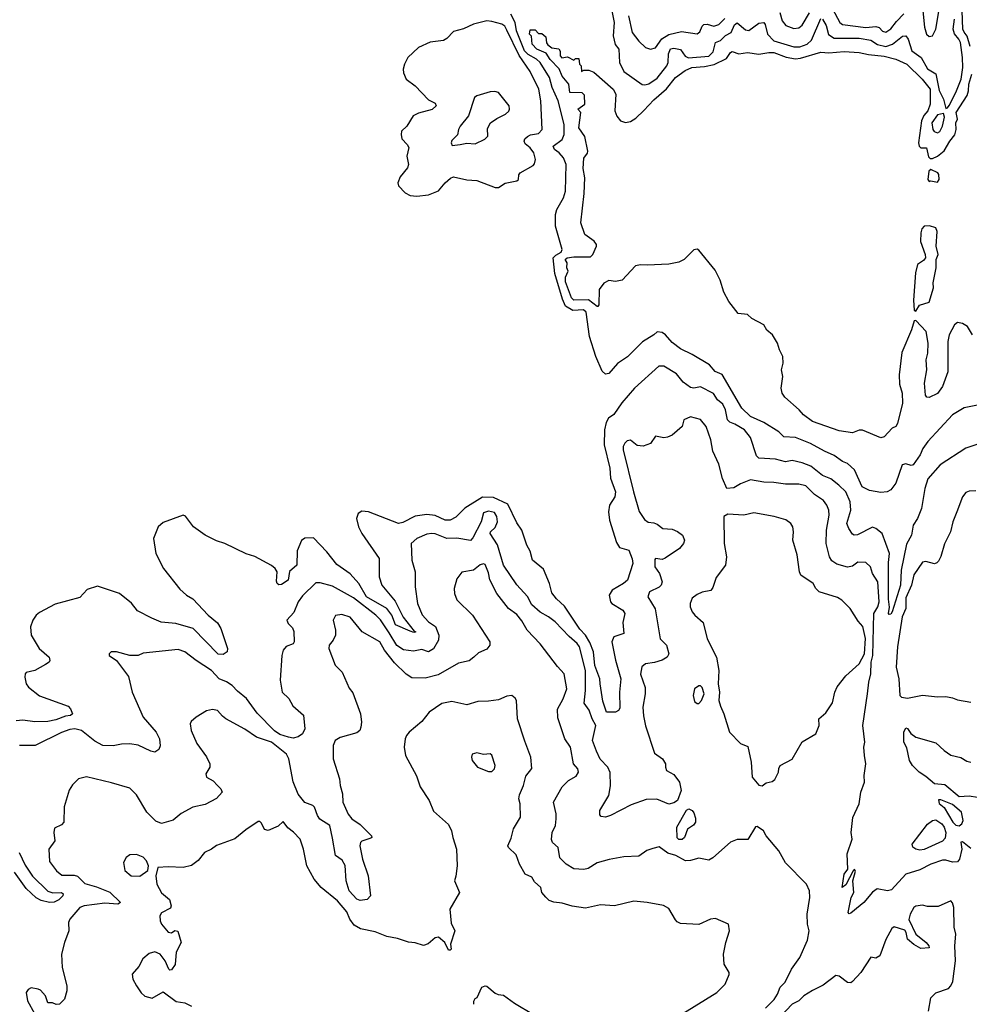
# Model space of a CAD drawing. Extents: x 1690054 to 1842981, y 782881 to 914114.
# Tile 620 of 656: x 1780595 to 1786286, y 884645 to 890542. Entities that reach past the tile are written whole.
import ezdxf

# ---------------------------------------------------------------- set-up
doc = ezdxf.new("R2010")
doc.units = 0

msp = doc.modelspace()

# ---------------------------------------------------------------- linework, layer by layer
at = {"layer": '0CON10XD'}
for points in [[(1786005.6, 890615), (1786016.3, 890496.3), (1786028.1, 890455), (1786045, 890441.1), (1786064, 890445), (1786084.6, 890485), (1786125.5, 890725)], [(1786345, 888234.4), (1786255, 888216.7), (1786185, 888174.4), (1786036.4, 888015), (1786006.4, 887973.6), (1785991.8, 887935), (1785949.1, 887875), (1785937.8, 887872.2), (1785905, 887882), (1785883.7, 887876.3), (1785845, 887765.5), (1785815, 887725.7), (1785792.5, 887715), (1785755, 887710), (1785688.3, 887721.7), (1785644.3, 887745), (1785596.8, 887845), (1785554.7, 887884.7), (1785525, 887895.3), (1785475, 887931.5), (1785416.9, 887956.9), (1785334, 888004), (1785245, 888038.8), (1785175, 888044.5), (1785145, 888072.7), (1785055, 888128.5), (1784975, 888165.6), (1784922.1, 888215), (1784805, 888416.5), (1784762.2, 888435), (1784729.1, 888475), (1784625, 888536.7), (1784555, 888569.7), (1784505, 888607.8), (1784465, 888655.4), (1784445, 888669.1), (1784415, 888673.3), (1784395.2, 888654.8), (1784328.2, 888611.8), (1784237.4, 888522.6), (1784176.6, 888483.4), (1784125, 888422.3), (1784105, 888419.3), (1784085, 888436.4), (1784047.8, 888525), (1784009.8, 888645), (1783989.3, 888789.3), (1783973.3, 888803.3), (1783910.8, 888800.8), (1783866, 888826), (1783848.2, 888868.2), (1783802.7, 889022.7), (1783792.1, 889115), (1783807.5, 889132.5), (1783840.1, 889149.9), (1783845.5, 889164.5), (1783805.7, 889305), (1783805.4, 889374.6), (1783814.5, 889405.5), (1783854.5, 889475), (1783866.4, 889515), (1783870.4, 889675), (1783854.5, 889715), (1783828.2, 889745), (1783800.4, 889765), (1783791.1, 889785), (1783846, 889825), (1783857.6, 889855), (1783857.8, 889915), (1783821.7, 890055), (1783785.1, 890135.1), (1783770.3, 890195), (1783714.5, 890285), (1783692.1, 890305), (1783642.5, 890332.5), (1783620.8, 890355), (1783572.9, 890475), (1783564.5, 890525), (1783537.4, 890575)], [(1784139.6, 890615), (1784156.7, 890525), (1784152, 890445), (1784163.5, 890393.5), (1784184.6, 890365), (1784188.7, 890285), (1784215, 890230.5), (1784324.5, 890154.5), (1784340.6, 890150.6), (1784365, 890157.3), (1784415, 890191.2), (1784473.1, 890265), (1784480.2, 890285), (1784482.4, 890337.6), (1784495, 890367.1), (1784515, 890370.9), (1784555, 890364.1), (1784583.2, 890323.2), (1784602.5, 890312.5), (1784725, 890324.1), (1784749.8, 890350.2), (1784764.4, 890405.6), (1784795, 890416.1), (1784825, 890446.4), (1784858.4, 890465), (1784879.5, 890510.5), (1784895, 890523.1), (1784945, 890480), (1784965, 890476.1), (1785025, 890520.2), (1785054.2, 890524.2), (1785062.3, 890512.3), (1785076, 890456), (1785113.9, 890415), (1785235, 890379.6), (1785271, 890379), (1785314.3, 890395.7), (1785340.1, 890419.9), (1785395, 890549.5)], [(1784243.9, 890565), (1784264.8, 890464.8), (1784305, 890413.1), (1784345, 890375.6), (1784375, 890364.4), (1784405, 890372.7), (1784442.3, 890427.7), (1784485, 890452.9), (1784560.5, 890470.5), (1784655, 890456.9), (1784671, 890469), (1784685, 890503.5), (1784695, 890513.6), (1784715, 890514.8), (1784755, 890503.2), (1784785, 890512.1), (1784820.9, 890549.1)], [(1785151.2, 890585), (1785164.5, 890535), (1785186.6, 890506.6), (1785235, 890488.2), (1785265, 890493.6), (1785285, 890508.9), (1785328.2, 890581.8)], [(1785466.1, 890606.1), (1785508.8, 890525), (1785525, 890512.9), (1785665, 890494.4), (1785725, 890501.9), (1785745, 890494), (1785765, 890472.1), (1785785, 890467.3), (1785815, 890486.8), (1785848.3, 890531.7), (1785893.3, 890576.7)], [(1786291.5, 890381.5), (1786272.4, 890442.4), (1786255, 890467.5), (1786246.1, 890485), (1786243.2, 890595)], [(1782975, 889485.6), (1783045, 889492.5), (1783105, 889516.7), (1783145.7, 889565), (1783177, 889593), (1783195, 889601.1), (1783275, 889583.6), (1783335, 889577.8), (1783445, 889536.4), (1783465, 889537.3), (1783505, 889561.8), (1783575, 889577.5), (1783584, 889585), (1783587.2, 889612.8), (1783594.7, 889625.3), (1783671.7, 889668.3), (1783680.9, 889679.1), (1783686.4, 889705), (1783676.8, 889745), (1783655, 889774.5), (1783625, 889798.1), (1783617.3, 889815), (1783621.6, 889828.4), (1783637.7, 889842.3), (1783657.2, 889852.8), (1783705, 889859.5), (1783726.7, 889885), (1783718.1, 890055), (1783705.3, 890125), (1783655, 890232.2), (1783587.9, 890327.9), (1783515, 890478.8), (1783502, 890502), (1783485.4, 890515.4), (1783425, 890531.4), (1783395, 890534.2), (1783314.3, 890515.7), (1783255, 890487.5), (1783195, 890471.2), (1783155, 890430), (1783135, 890417.5), (1783055, 890406.9), (1782985, 890374.4), (1782921.4, 890315), (1782900.5, 890275), (1782892.7, 890245), (1782895, 890223.3), (1782912.2, 890185), (1782965, 890145.5), (1783045, 890061.2), (1783085, 890040.8), (1783090.9, 890025), (1783066.3, 890003.7), (1782985, 889982.5), (1782953.4, 889966.6), (1782916.2, 889905), (1782883.8, 889875), (1782880.3, 889855), (1782885, 889828.6), (1782917.7, 889795), (1782926.3, 889776.3), (1782914.7, 889725), (1782925.3, 889675), (1782919.6, 889655), (1782875, 889600.6), (1782861.8, 889565), (1782865, 889547.5), (1782904.3, 889504.3), (1782935, 889489.1), (1782975, 889485.6)], [(1785405, 890544.4), (1785426.9, 890506.9), (1785442.2, 890452.2), (1785475, 890432), (1785625, 890430.8), (1785695, 890418.8), (1785735, 890394), (1785785, 890381.4), (1785825.1, 890394.9), (1785885, 890443.1), (1785905, 890444.5), (1785918.4, 890425), (1785941.4, 890355), (1785997.8, 890315), (1786035, 890247.7), (1786085, 890217.5), (1786105, 890117.1), (1786130.7, 890065), (1786145, 890010), (1786155, 890013.8), (1786165, 890028.8), (1786205.5, 890105), (1786237.4, 890185), (1786247.6, 890255), (1786245.4, 890315), (1786231.8, 890405), (1786223.6, 890425), (1786196.8, 890456.8), (1786188.8, 890485), (1786196.8, 890545)], [(1786304, 888655), (1786274.7, 888704.7), (1786245, 888722.5), (1786215, 888727.8), (1786196.3, 888713.7), (1786165.3, 888655), (1786157.2, 888615), (1786157.6, 888432.4), (1786124.5, 888345), (1786095, 888302.9), (1786045, 888280), (1786031.7, 888281.7), (1786022.8, 888292.8), (1786017.1, 888365), (1786030.5, 888445), (1786026.6, 888505), (1786036.3, 888545), (1786039.8, 888605), (1786027.1, 888675), (1785965, 888741.2), (1785955, 888738.8), (1785939.2, 888685), (1785881.8, 888548.2), (1785865.3, 888414.7), (1785868.1, 888358.1), (1785883.8, 888305), (1785884.8, 888245), (1785856.2, 888123.8), (1785845, 888106.2), (1785823.3, 888095), (1785775, 888044), (1785755, 888037.5), (1785645, 888082.5), (1785625, 888082.5), (1785585, 888068), (1785505, 888080), (1785346.2, 888136.2), (1785291.4, 888175), (1785266, 888206), (1785181.1, 888281.1), (1785164.4, 888304.4), (1785157.8, 888335), (1785167.3, 888405), (1785160.3, 888445), (1785170.5, 888485), (1785168.6, 888525), (1785147.4, 888565), (1785135.7, 888605), (1785105.4, 888655.4), (1785072.5, 888682.5), (1785053.4, 888713.4), (1784983.2, 888753.2), (1784955.9, 888775.9), (1784901.2, 888781.2), (1784845, 888853.3), (1784815, 888910.8), (1784791.7, 888981.7), (1784762.3, 889042.3), (1784665, 889162), (1784655, 889167.5), (1784635, 889162.5), (1784577.1, 889105), (1784545, 889089.6), (1784485, 889078), (1784355, 889071.4), (1784315, 889074.4), (1784285, 889066.9), (1784205, 888981.8), (1784165, 888974.6), (1784125, 888979.4), (1784095, 888963.1), (1784066.7, 888925), (1784065.7, 888835), (1784060, 888825), (1784055, 888823.3), (1784003.2, 888863.2), (1783915, 888862.4), (1783901.1, 888875), (1783865, 888972), (1783865, 888998.8), (1783882.9, 889035), (1783874.7, 889054.7), (1783875.3, 889085), (1783864.3, 889105.7), (1783875, 889114.6), (1783915, 889121.6), (1784015, 889122.5), (1784029.2, 889135), (1784050.8, 889185), (1784051.4, 889195), (1784038.1, 889215), (1783981.8, 889255), (1783958.5, 889325), (1783978.5, 889501.5), (1783981.7, 889595), (1783971.2, 889651.2), (1783975, 889713.3), (1783997.4, 889742.6), (1784000, 889755), (1783982.5, 889842.5), (1783946.7, 889895), (1783957.5, 889985), (1783940, 890005), (1783981.2, 890035), (1783980, 890090), (1783965, 890103.3), (1783892.5, 890105), (1783886.2, 890155), (1783845, 890202.5), (1783827.6, 890247.6), (1783775, 890304.3), (1783750.5, 890340.5), (1783694, 890365), (1783666.7, 890395), (1783662.5, 890442.5), (1783650, 890455), (1783655, 890480), (1783685, 890480), (1783705, 890460), (1783725, 890460), (1783748.3, 890438.3), (1783753, 890403), (1783760.7, 890390.7), (1783785, 890372.5), (1783826.4, 890366.4), (1783833, 890353), (1783833.3, 890325), (1783843.8, 890313.8), (1783878.3, 890318.3), (1783915, 890300), (1783925, 890310), (1783945, 890310), (1783950, 890275), (1783960, 890265), (1783961.7, 890231.7), (1783975, 890240), (1784005, 890240), (1784035, 890227.5), (1784152.5, 890125), (1784167.8, 890095), (1784160.8, 889995), (1784173, 889963), (1784195.6, 889935.6), (1784225, 889926.7), (1784255, 889932.5), (1784287.8, 889952.2), (1784335, 889998.5), (1784395, 890062.3), (1784472, 890128), (1784525, 890195.4), (1784582.4, 890237.6), (1784622, 890255), (1784699.3, 890260.7), (1784757.4, 890272.6), (1784830.1, 890309.9), (1784855, 890346), (1784865, 890351.4), (1784905, 890336.9), (1784955.5, 890345.5), (1785025, 890335.5), (1785085, 890346.2), (1785114.7, 890345.3), (1785187.2, 890317.2), (1785245, 890308), (1785275, 890310.6), (1785395, 890347.9), (1785443.1, 890343.1), (1785535, 890351.1), (1785625, 890345.3), (1785682.2, 890332.3), (1785775, 890323.8), (1785844.7, 890304.7), (1785910.4, 890275), (1786003.6, 890185), (1786051.2, 890125), (1786051.2, 890035), (1786037.2, 889995), (1786012.2, 889967.8), (1785999.3, 889935), (1785980.9, 889805), (1785984.6, 889784.6), (1785995, 889774.3), (1786030, 889775), (1786040.3, 889720.3), (1786050.5, 889710.5), (1786065, 889710.4), (1786095.7, 889724.3), (1786134.1, 889755.9), (1786168.7, 889815), (1786198.8, 889851.2), (1786206.5, 889883.5), (1786204.9, 889925), (1786215.6, 889945), (1786206.1, 889985), (1786271.7, 890088.3), (1786280.9, 890115), (1786281.7, 890155), (1786299.8, 890215)], [(1783187.5, 889787.5), (1783235, 889794.2), (1783275, 889803.1), (1783325, 889799.2), (1783383, 889827), (1783400, 889845), (1783399.1, 889890.9), (1783416.6, 889923.4), (1783455, 889950.8), (1783506.7, 889975), (1783526.8, 889993.2), (1783531.2, 890005), (1783528, 890025), (1783465, 890106.2), (1783442.3, 890112.3), (1783415, 890109.2), (1783335, 890086), (1783320, 890075), (1783284.5, 889965.5), (1783234, 889905), (1783223.8, 889885), (1783218.3, 889851.7), (1783185, 889817.5), (1783180, 889805), (1783187.5, 889787.5)], [(1786095, 889864.4), (1786108.5, 889871.5), (1786124.5, 889905), (1786137.5, 889957.5), (1786130.7, 889980.7), (1786095, 889971.8), (1786061.8, 889925), (1786066.9, 889885), (1786075, 889873.1), (1786095, 889864.4)], [(1786095, 889568.8), (1786105.4, 889585), (1786103.3, 889615), (1786096.2, 889625), (1786055, 889644.2), (1786043.8, 889635), (1786036.7, 889585), (1786045, 889573.3), (1786055, 889576.7), (1786095, 889568.8)], [(1785965, 888796.7), (1785988, 888832), (1786045, 888850), (1786070.3, 888935), (1786069.5, 888965), (1786086.4, 889055), (1786087.1, 889105), (1786099.6, 889135), (1786087.2, 889185), (1786092.7, 889272.7), (1786085, 889295.6), (1786047.8, 889307.8), (1786015, 889305.4), (1786001.3, 889288.7), (1785994.8, 889265), (1785992.8, 889212.8), (1786021.5, 889135), (1786023.5, 889115), (1786010.9, 889099.1), (1785974.4, 889075.6), (1785963.5, 889026.5), (1785951.2, 888861.2), (1785955, 888802.5), (1785965, 888796.7)], [(1786355, 888005.5), (1786265, 887975.5), (1786111.9, 887875), (1786038, 887792), (1786020, 887735), (1785999.3, 887615), (1785975, 887553.8), (1785950, 887515), (1785938.5, 887455), (1785909, 887401), (1785876.4, 887245), (1785872.9, 887155), (1785823.8, 886995), (1785815, 886981.2), (1785805, 886978.8), (1785800.8, 886985), (1785807.5, 887022.5), (1785801.6, 887071.6), (1785801.8, 887291.8), (1785808, 887345), (1785763.5, 887465), (1785725, 887495.5), (1785705, 887502.2), (1785615, 887457.3), (1785595, 887454.5), (1785585, 887460.5), (1785563.7, 887493.7), (1785552.5, 887525), (1785575.8, 887605), (1785571.4, 887655), (1785545, 887713.3), (1785503.5, 887755), (1785455, 887792.3), (1785405, 887812.2), (1785335, 887866.9), (1785285, 887888.6), (1785225, 887902), (1785185, 887893.9), (1785125, 887909.7), (1785024.2, 887915), (1785009.6, 887929.6), (1784975, 888039.4), (1784937.5, 888085), (1784880.9, 888119.1), (1784850.8, 888130.9), (1784835.7, 888145.7), (1784823.8, 888205), (1784809.6, 888239.6), (1784776.5, 888265), (1784753.4, 888303.4), (1784675, 888342.4), (1784635.4, 888334.6), (1784615, 888338.2), (1784570.3, 888370.3), (1784531.8, 888421.8), (1784455, 888467.7), (1784424.2, 888465.8), (1784280, 888335), (1784203.1, 888246.9), (1784155, 888178.1), (1784124.2, 888155), (1784109.8, 888130.2), (1784099.6, 888085), (1784097.7, 887995), (1784130.8, 887855), (1784136.3, 887796.3), (1784165.4, 887714.6), (1784162, 887685), (1784129.4, 887635), (1784122.7, 887595), (1784130, 887545), (1784170.7, 887410.7), (1784190, 887380), (1784245, 887364.2), (1784265, 887313.3), (1784268.5, 887285), (1784238.1, 887185), (1784214.4, 887165), (1784145, 887125.7), (1784127.5, 887095), (1784136.2, 887056.2), (1784144.4, 887045), (1784210, 887005), (1784220.5, 886985), (1784209.1, 886930.9), (1784214.5, 886865.5), (1784155.7, 886845), (1784144, 886816), (1784166.2, 886706.2), (1784198.4, 886595), (1784189.2, 886515), (1784191.7, 886418.2), (1784183.8, 886405), (1784165.7, 886394.3), (1784112.3, 886395), (1784089.7, 886459.7), (1784074.2, 886564.2), (1784071, 886595), (1784042.1, 886675), (1784033.6, 886755), (1784011, 886811), (1783986, 886855), (1783952, 886892), (1783859.4, 887029.4), (1783812.9, 887072.9), (1783785, 887108.8), (1783769.7, 887165), (1783735, 887251.2), (1783668.2, 887305), (1783655, 887358.1), (1783633.6, 887395), (1783605.1, 887485.1), (1783575, 887528.2), (1783520.3, 887640.3), (1783435, 887679.7), (1783368.7, 887681.3), (1783263.5, 887616.5), (1783208.2, 887561.8), (1783175, 887545.2), (1783145, 887544.3), (1783085, 887572.3), (1783035, 887578.8), (1782965, 887568.8), (1782890.4, 887529.6), (1782865, 887525.3), (1782685, 887595.3), (1782645, 887598.2), (1782623.3, 887585), (1782614, 887555), (1782626, 887505), (1782645.3, 887465), (1782748.9, 887315), (1782749.6, 887205), (1782765, 887155.7), (1782845, 887059.7), (1782894.2, 886964.2), (1782960, 886880), (1782970, 886875), (1782957.3, 886872.7), (1782935, 886880), (1782847.9, 886917.9), (1782825.2, 886975), (1782794.5, 887015.5), (1782674.5, 887084.5), (1782628.4, 887165), (1782575, 887223.2), (1782495, 887278.9), (1782436.5, 887355), (1782355, 887439.6), (1782305, 887437.3), (1782285, 887422.9), (1782258.8, 887361.2), (1782256.1, 887275), (1782212.4, 887237.6), (1782204.5, 887185), (1782165, 887159.4), (1782147.5, 887157.5), (1782138, 887165), (1782135, 887180), (1782138.1, 887235), (1782125.6, 887255), (1782103.6, 887273.6), (1782005, 887326.5), (1781952.4, 887342.4), (1781825, 887405.7), (1781775, 887421.2), (1781707.5, 887455), (1781636.7, 887505), (1781588.9, 887568.9), (1781575, 887574.2), (1781455, 887530), (1781426.2, 887503.8), (1781398, 887435), (1781411.4, 887345), (1781456.9, 887255), (1781555, 887130.8), (1781595.5, 887095.5), (1781632.9, 887072.9), (1781725, 886975.7), (1781780.6, 886930.6), (1781800.4, 886895), (1781840.4, 886775), (1781838.7, 886755), (1781815, 886739.2), (1781785, 886741.8), (1781634.9, 886894.9), (1781530.8, 886925), (1781443.6, 886933.6), (1781386.9, 886956.9), (1781301.5, 887001.5), (1781265, 887046.9), (1781194.3, 887105), (1781060.8, 887149.2), (1781000, 887130), (1780955, 887082), (1780808.3, 887041.7), (1780715, 886992.2), (1780694.6, 886975.4), (1780674.3, 886945), (1780660, 886905), (1780664.3, 886855), (1780711.4, 886775), (1780771.2, 886725), (1780776.7, 886705), (1780772.5, 886695), (1780750.5, 886679.5), (1780686.4, 886643.6), (1780635, 886632.5), (1780627.5, 886625), (1780626.2, 886605), (1780634.4, 886565), (1780648, 886545), (1780715, 886492.7), (1780885, 886430.7), (1780899.4, 886415), (1780912.7, 886385), (1780900, 886375), (1780869, 886371), (1780811.6, 886348.4), (1780765, 886338.3), (1780687.1, 886337.1), (1780615, 886345.8), (1780575, 886342.2)], [(1786295, 885578.9), (1786245, 885618.8), (1786234.6, 885615.4), (1786241.1, 885575), (1786226.5, 885515), (1786215, 885498.9), (1786185, 885495.9), (1786145, 885509.2), (1786125, 885508.2), (1786055, 885484.6), (1785988.8, 885451.2), (1785905, 885425.4), (1785819, 885331), (1785795, 885325.3), (1785734.1, 885335.9), (1785705, 885316), (1785654.2, 885255), (1785632.3, 885237.7), (1785575, 885191.2), (1785565, 885186.7), (1785558.8, 885195), (1785576.7, 885285), (1785593.3, 885315), (1785587.8, 885385), (1785603, 885443), (1785600, 885450), (1785595, 885453.3), (1785588.8, 885445), (1785545, 885361.2), (1785523.3, 885345), (1785535, 885423.8), (1785557.8, 885455), (1785552.9, 885547.1), (1785584.5, 885635), (1785577.8, 885675), (1785587, 885763), (1785625, 885846), (1785635.2, 885915), (1785656.9, 885975), (1785654.8, 886014.8), (1785664.7, 886085), (1785656.9, 886135), (1785653.8, 886185), (1785658.6, 886215), (1785648.3, 886315), (1785676.2, 886503.8), (1785683.2, 886575), (1785695.4, 886624.6), (1785697.8, 886695), (1785707.7, 886735), (1785712.9, 886985), (1785737.9, 887025), (1785745.1, 887054.9), (1785738.2, 887175), (1785706, 887225), (1785692.5, 887265), (1785665, 887290), (1785618, 887292), (1785585, 887270), (1785555, 887262.3), (1785491.1, 887281.1), (1785461.1, 887301.1), (1785446.9, 887325), (1785427.8, 887405), (1785429.2, 887485), (1785445.4, 887575), (1785442.9, 887605), (1785431.8, 887635), (1785411.3, 887661.3), (1785358.3, 887698.3), (1785305, 887750), (1785265, 887760.8), (1785185, 887759.6), (1785115, 887770.4), (1785055, 887771.1), (1784975, 887785.3), (1784915, 887761.9), (1784875, 887737.5), (1784832.5, 887735), (1784805.9, 887795), (1784785, 887880), (1784748.7, 887958.7), (1784736.3, 888025), (1784708.8, 888105), (1784675, 888147.5), (1784615, 888164), (1784575, 888145.8), (1784565.8, 888105), (1784505.5, 888054.5), (1784477.5, 888042.5), (1784455, 888038.5), (1784405, 888046.6), (1784375, 888002.9), (1784331.5, 887988.5), (1784295, 887990.8), (1784255, 888023.4), (1784235, 888019.1), (1784220.7, 888005), (1784211.1, 887985), (1784211.4, 887965), (1784273.3, 887713.3), (1784306.8, 887596.8), (1784338.3, 887548.3), (1784362, 887532), (1784395, 887528.8), (1784415, 887520), (1784448.8, 887495), (1784505, 887490.6), (1784537.6, 887477.6), (1784567.1, 887455), (1784578.6, 887425), (1784572.9, 887405), (1784549.4, 887375), (1784463.7, 887316.4), (1784445, 887308.9), (1784405, 887315.6), (1784402, 887308), (1784402.1, 887265), (1784429.7, 887225), (1784445.7, 887175), (1784438.9, 887155), (1784427.1, 887142.9), (1784369.2, 887115), (1784360, 887085), (1784403.7, 887013.7), (1784433.6, 886833.6), (1784471.5, 886795), (1784485.5, 886745), (1784475.7, 886725), (1784445, 886705.4), (1784398.8, 886691.2), (1784345, 886683.8), (1784322.9, 886667.1), (1784315, 886622.5), (1784342.4, 886542.4)], [(1786325, 887720.8), (1786285, 887718.6), (1786265, 887709.2), (1786244.2, 887685), (1786211.4, 887595), (1786187.5, 887535), (1786173.3, 887475), (1786136.3, 887403.7), (1786115, 887326.2), (1786100.9, 887299.1), (1786091.8, 887288.2), (1786076.6, 887283.4), (1786025, 887296.4), (1786005, 887292.9), (1785952.6, 887217.4), (1785938.9, 887155), (1785905, 887078.6), (1785904.3, 887015), (1785882.4, 886965), (1785854.5, 886785), (1785848.2, 886665), (1785863.9, 886595), (1785868.9, 886495), (1785878.8, 886485), (1785915, 886479.5), (1786005.8, 886495.8), (1786095, 886486.2), (1786145, 886488.8), (1786185, 886481.2), (1786215, 886468), (1786295, 886453.8)], [(1784342.4, 886542.4), (1784343.5, 886505), (1784330, 886425), (1784332.7, 886372.7), (1784345, 886313.3), (1784398.5, 886148.5), (1784446.7, 886115), (1784465.7, 886085), (1784464.2, 886065), (1784472, 886045), (1784515, 886022), (1784548.6, 885975), (1784558, 885925), (1784536.7, 885865), (1784515, 885851.2), (1784485, 885844.2), (1784412.7, 885872.7), (1784348.9, 885871.1), (1784260, 885840), (1784135, 885776.2), (1784105, 885766.7), (1784079.3, 885769.3), (1784070.7, 885780.7), (1784072, 885805), (1784126, 885895), (1784136.4, 885953.6), (1784134.2, 886034.2), (1784119.4, 886065), (1784073, 886113), (1784051.2, 886161.2), (1784027.8, 886225), (1784047.7, 886315), (1784025.3, 886355), (1784006.8, 886406.8), (1783977.6, 886447.6), (1783986.3, 886525), (1783986.2, 886645), (1783950.5, 886785), (1783936.8, 886805), (1783887.3, 886847.3), (1783803.3, 886935), (1783765, 886966), (1783715, 886992.9), (1783665, 887037.3), (1783637.6, 887087.6), (1783575, 887157.5), (1783495.4, 887275), (1783457.5, 887397.5), (1783414.2, 887465), (1783416.7, 887475), (1783445, 887501.2), (1783459.1, 887535), (1783455, 887566.2), (1783440.9, 887590.9), (1783405, 887597.7), (1783375, 887589.4), (1783360, 887535), (1783311.5, 887438.5), (1783296.7, 887423.3), (1783215, 887437.1), (1783155, 887434.6), (1783085, 887463.3), (1783064.7, 887465.3), (1783035, 887460.4), (1782975, 887435.5), (1782941.9, 887405), (1782944.5, 887305), (1782964.6, 887235), (1782964.5, 887144.5), (1782980, 887045), (1783008, 886978), (1783045, 886936.2), (1783087.4, 886907.4), (1783107.8, 886855), (1783104.8, 886825.2), (1783075, 886774.2), (1783045, 886755.8), (1783005, 886769.7), (1782955, 886759.3), (1782895, 886768.6), (1782855, 886794.1), (1782809.1, 886869.1), (1782757.2, 886947.2), (1782728.8, 886975), (1782595, 887079.4), (1782469.6, 887149.6), (1782395, 887169.5), (1782370.7, 887169.3), (1782289.1, 887090.9), (1782263.6, 887056.4), (1782238.8, 886991.2), (1782196, 886945), (1782204.2, 886925), (1782229.6, 886899.6), (1782238, 886878), (1782240.8, 886815), (1782235, 886804), (1782192.6, 886787.4), (1782174.2, 886765), (1782166.9, 886735), (1782155.5, 886585.5), (1782168.5, 886515), (1782207.3, 886477.3), (1782232, 886432), (1782296.7, 886376.7), (1782303.8, 886295), (1782290.9, 886265), (1782265, 886246.7), (1782235, 886238), (1782205.5, 886244.5), (1782155, 886260), (1782122.3, 886282.3), (1782018.8, 886388.8), (1781955, 886476.1), (1781900.2, 886520.2), (1781869.5, 886555), (1781835, 886577.3), (1781790, 886595), (1781745.7, 886645), (1781653.4, 886703.4), (1781585, 886755.8), (1781545, 886770), (1781335, 886747.1), (1781305, 886733.3), (1781255, 886734), (1781175, 886756.7), (1781143.6, 886756.4), (1781132.5, 886745), (1781132.5, 886735), (1781175, 886703.3), (1781247.5, 886607.5), (1781269.2, 886515), (1781334.6, 886365), (1781412.5, 886275), (1781433.6, 886235), (1781436.3, 886193.7), (1781429.6, 886170.4), (1781405, 886155.9), (1781380.6, 886160.6), (1781305, 886196.9), (1781255, 886205.8), (1781205, 886204), (1781155, 886192.5), (1781094, 886196), (1781045, 886220), (1780965, 886285.3), (1780925, 886294.6), (1780895, 886290.9), (1780845, 886273.3), (1780687.5, 886195), (1780595, 886194.4)], [(1785045, 885953.3), (1785069.3, 885970.7), (1785105, 885980), (1785119.3, 885990.7), (1785142.5, 886035), (1785143.6, 886056.4), (1785152.5, 886075), (1785225, 886112.5), (1785283.6, 886216.4), (1785366.7, 886265), (1785386.2, 886315), (1785383.3, 886355), (1785425, 886390), (1785465, 886450), (1785480, 886515), (1785493.8, 886546.2), (1785545, 886612), (1785626.2, 886685), (1785657.9, 886745), (1785664, 886835), (1785647.2, 886907.2), (1785619.1, 886939.1), (1785572, 887015), (1785522, 887065), (1785495, 887082.2), (1785385, 887114.6), (1785365.6, 887135), (1785350.8, 887165), (1785275.9, 887215.9), (1785267.1, 887235), (1785255, 887337.5), (1785228.6, 887425), (1785232.9, 887475), (1785228.6, 887505), (1785215.4, 887525.4), (1785185.6, 887545.6), (1785115.6, 887565.6), (1784995, 887587.5), (1784935, 887574), (1784839.3, 887580.7), (1784814.1, 887565.9), (1784815.7, 887405), (1784830.6, 887325), (1784824.3, 887275.7), (1784768.8, 887201.2), (1784749.5, 887140.5), (1784737.7, 887122.3), (1784685, 887113.8), (1784655, 887098.8), (1784625, 887076.7), (1784612, 887045), (1784612, 887025), (1784625.9, 886995.9), (1784641.2, 886975), (1784691.7, 886931.7), (1784714.2, 886834.2), (1784771.4, 886725), (1784784.3, 886644.3), (1784781.5, 886565), (1784789.4, 886515), (1784785.6, 886465), (1784795, 886431.2), (1784815.4, 886385), (1784848.8, 886275), (1784915, 886207.5), (1784958.3, 886188.3), (1784978, 886095), (1784984, 886005), (1785025, 885957.5), (1785045, 885953.3)], [(1785065, 884621.4), (1785115.4, 884674.6), (1785136.1, 884705), (1785152.8, 884747.2), (1785182.2, 884777.8), (1785220, 884855), (1785270.8, 884925), (1785315, 885030), (1785326.4, 885085), (1785315.4, 885125.4), (1785313.7, 885185), (1785330.4, 885285), (1785328.6, 885325), (1785310, 885365), (1785185, 885493.3), (1785143.3, 885565), (1785067.5, 885655), (1785052.5, 885685), (1785015, 885710), (1785005, 885707.5), (1784958.3, 885631.7), (1784895, 885631.2), (1784855, 885615.8), (1784748.2, 885521.8), (1784725, 885508.9), (1784665, 885520), (1784615, 885505.5), (1784584.5, 885504.5), (1784526.9, 885536.9), (1784480.1, 885550.1), (1784427.4, 885587.4), (1784388.3, 885578.3), (1784353.7, 885566.3), (1784305, 885532.4), (1784215, 885529.2), (1784127.8, 885512.2), (1784055, 885492.7), (1784000.9, 885459.1), (1783975, 885452), (1783916.7, 885456.7), (1783870.8, 885485), (1783831.4, 885521.4), (1783821.8, 885585), (1783787.5, 885615), (1783781.7, 885631.7), (1783785.3, 885675), (1783806.6, 885715), (1783810.4, 885755), (1783810.9, 885785), (1783794.2, 885855), (1783845, 885947.1), (1783884.5, 885985), (1783928.9, 886011.1), (1783943.5, 886035), (1783939.4, 886055), (1783913.1, 886085), (1783895.7, 886185), (1783862.2, 886235), (1783819.8, 886359.8), (1783817.9, 886412.1), (1783851.2, 886475), (1783874.6, 886535), (1783858.9, 886625), (1783818.6, 886668.6), (1783715, 886803.8), (1783635.8, 886885), (1783605, 886941.2), (1783575, 886980), (1783525, 887015.8), (1783455, 887104.4), (1783413.3, 887186.7), (1783405, 887230), (1783385, 887279.4), (1783375, 887283.3), (1783355, 887277.8), (1783315, 887246), (1783245, 887233.8), (1783215, 887194), (1783197.9, 887135), (1783200, 887105), (1783215, 887067.1), (1783309.2, 886975), (1783412.5, 886815), (1783412.5, 886795), (1783395, 886772), (1783345, 886749.2), (1783316, 886725), (1783287.9, 886702.1), (1783225, 886687.5), (1783102.2, 886617.8), (1783025, 886599.1), (1782945, 886601.2), (1782912, 886622), (1782841.1, 886691.1), (1782781.9, 886765), (1782753.5, 886815), (1782648.1, 886875), (1782575, 886963.3), (1782525, 886979.5), (1782487.4, 886972.6), (1782474.5, 886945), (1782488.6, 886885), (1782487.5, 886855), (1782473.8, 886825), (1782450, 886795), (1782448.6, 886775), (1782486.3, 886676.3), (1782528.6, 886635), (1782568.8, 886538.8), (1782591.2, 886511.2), (1782638, 886385), (1782643.8, 886335), (1782640, 886305), (1782633.3, 886285), (1782615, 886271.2), (1782515, 886243.8), (1782485.8, 886224.2), (1782474.2, 886195.8), (1782474, 886115), (1782512.5, 885995), (1782515.6, 885955), (1782528.8, 885905), (1782531.1, 885855), (1782564.2, 885784.2), (1782585.6, 885755), (1782635, 885721.8), (1782704.2, 885655), (1782706, 885645), (1782700, 885640), (1782645, 885622.5), (1782636.7, 885613.3), (1782633.6, 885595), (1782649.1, 885515), (1782684.4, 885415), (1782696.7, 885295), (1782677.9, 885272.1), (1782635, 885266.6), (1782615.5, 885275), (1782569.6, 885325), (1782551.8, 885385), (1782545.8, 885475.8), (1782527.8, 885507.8), (1782487.2, 885537.2), (1782469.7, 885639.7), (1782453.8, 885715), (1782394.3, 885754.3), (1782380, 885775), (1782361.2, 885825), (1782351.2, 885835), (1782305, 885853.9), (1782264.2, 885904.2), (1782235, 885977.1), (1782207.5, 886115), (1782194.1, 886144.1), (1782105, 886215.7), (1782014.3, 886244.3), (1781945, 886292.9), (1781831.2, 886355), (1781810.2, 886370.2), (1781781.2, 886405), (1781751.4, 886411.4), (1781715, 886402.1), (1781652.5, 886365), (1781622.2, 886337.8), (1781616, 886325), (1781622.9, 886285), (1781657.1, 886207.1), (1781715, 886128), (1781735.6, 886085), (1781734, 886065), (1781711.4, 886025), (1781714.2, 886005), (1781755, 885982.5), (1781780.9, 885955), (1781801.1, 885935), (1781809.2, 885915), (1781775, 885877.8), (1781707.6, 885842.4), (1781633.4, 885826.6), (1781562.9, 885787.1), (1781515, 885747.7), (1781445, 885728.8), (1781411.8, 885741.8), (1781356.5, 885796.5), (1781295, 885900), (1781255, 885938.6), (1781145, 885972.2), (1780995, 886006.9), (1780947.5, 885995), (1780911.2, 885958.8), (1780892.7, 885927.3), (1780862.8, 885827.2), (1780860, 885735), (1780845, 885719.5), (1780805, 885700), (1780800.8, 885675), (1780805.7, 885624.3), (1780769.5, 885575), (1780775, 885501.2), (1780815.6, 885445), (1780848.9, 885418.9), (1780921.7, 885418.3), (1780941.7, 885411.7), (1780985, 885368.2), (1781055, 885348.8), (1781135, 885316.8), (1781198.8, 885255), (1781184.2, 885245.8), (1781105, 885250), (1780981.2, 885235), (1780955, 885224), (1780896.2, 885155), (1780888.8, 885135), (1780890, 885085), (1780864.2, 885015), (1780846.9, 884945), (1780849.1, 884865), (1780878.9, 884755), (1780878, 884725), (1780863.3, 884675), (1780835, 884646.7), (1780813.6, 884643.6), (1780793, 884653), (1780764.1, 884654.1), (1780750, 884695), (1780719.7, 884729.7), (1780706.7, 884736.7), (1780665, 884744.3), (1780645.5, 884734.5), (1780634.5, 884715.5), (1780641.9, 884665), (1780685, 884589.4)], [(1784665, 886447.5), (1784680, 886465), (1784696.7, 886505), (1784685, 886542.5), (1784675, 886552.5), (1784665, 886553.3), (1784638.8, 886535), (1784630.8, 886495), (1784639.3, 886459.3), (1784655, 886447.5), (1784665, 886447.5)], [(1784569.3, 884590.7), (1784772.5, 884715), (1784823.6, 884766.4), (1784846.1, 884823.9), (1784846, 884835), (1784815.8, 884885), (1784813.3, 884945), (1784826.2, 885015), (1784849.2, 885085), (1784843.3, 885125), (1784765, 885158.8), (1784734.2, 885155.8), (1784665, 885124), (1784555, 885130), (1784535, 885138.8), (1784525, 885151.2), (1784485, 885218.8), (1784453.6, 885236.4), (1784355, 885255.8), (1784275, 885262.5), (1784160, 885235), (1784075, 885240), (1783985, 885220), (1783905, 885232.8), (1783845, 885251.7), (1783796.7, 885256.7), (1783767.7, 885267.7), (1783747.3, 885287.3), (1783723.3, 885315), (1783718.8, 885345), (1783679.4, 885379.4), (1783665, 885406.7), (1783624.2, 885424.2), (1783590, 885485), (1783569.7, 885539.7), (1783525, 885584), (1783520.6, 885595), (1783540.1, 885639.9), (1783553.6, 885695), (1783595.6, 885765), (1783593.5, 885845), (1783586.7, 885875), (1783590.2, 885899.8), (1783614.3, 885955), (1783628.3, 886011.7), (1783663.6, 886056.4), (1783659.2, 886125), (1783621.5, 886221.5), (1783577.5, 886355), (1783572, 886465), (1783565, 886478.8), (1783543.9, 886493.9), (1783515, 886491.2), (1783465, 886469.2), (1783405, 886460), (1783341.1, 886458.9), (1783275, 886438.2), (1783185, 886458.8), (1783125, 886445.6), (1783050, 886395), (1783005, 886338), (1782930, 886275), (1782914.2, 886255), (1782904.4, 886235), (1782899.4, 886185), (1782908.1, 886135), (1782973, 886013), (1782995, 885947.5), (1783049.2, 885865), (1783075, 885801.2), (1783165, 885721.2), (1783183.8, 885685), (1783190, 885645), (1783213.8, 885575), (1783216.7, 885475), (1783208, 885412), (1783201.2, 885385), (1783231.2, 885315), (1783172.5, 885215), (1783180.9, 885130.9), (1783202, 885085), (1783177.5, 885005), (1783180, 884975), (1783175, 884970), (1783165, 884970), (1783143.3, 885015), (1783105, 885046.7), (1783085, 885043.3), (1783043.2, 885006.8), (1783015, 884997.1), (1782965, 885014), (1782925, 885017.1), (1782859.8, 885039.8), (1782795, 885050.3), (1782725, 885079.7), (1782638, 885098), (1782599.2, 885119.2), (1782574.6, 885154.6), (1782555, 885199.2), (1782499.5, 885265), (1782402.5, 885345), (1782359.2, 885395), (1782316.9, 885475), (1782295.8, 885575), (1782275.8, 885635), (1782236.6, 885676.6), (1782201.7, 885701.7), (1782175, 885740), (1782145, 885711.2), (1782085, 885686.7), (1782062, 885692), (1782045, 885730), (1782035, 885740), (1782025, 885740), (1781949.7, 885690.3), (1781885, 885636), (1781775, 885597.1), (1781745, 885574.2), (1781703.3, 885555), (1781664.2, 885505.8), (1781624.2, 885475.8), (1781575, 885463.5), (1781485, 885468.5), (1781422.5, 885465), (1781411.2, 885415), (1781416.7, 885365), (1781445, 885312.5), (1781493.6, 885273.6), (1781503.3, 885235), (1781498.8, 885221.2), (1781445, 885193.8), (1781434.4, 885175), (1781437.1, 885145), (1781446, 885125), (1781485, 885077.5), (1781505, 885072.5), (1781525, 885087.5), (1781543, 885083), (1781562.5, 885015), (1781533, 884957), (1781526.4, 884883.6), (1781505, 884852.5), (1781495, 884850), (1781490, 884855), (1781466.7, 884905), (1781437.5, 884945), (1781405, 884960), (1781370.7, 884949.3)], [(1786335, 885884.2), (1786285, 885891.1), (1786225, 885887.8), (1786139.2, 885959.2), (1786076.7, 885965), (1786025, 886010), (1785985, 886034.7), (1785945.4, 886075), (1785927.5, 886105), (1785910.7, 886180.7), (1785893.3, 886215), (1785892.3, 886275), (1785905, 886300), (1785915, 886296), (1785936, 886266), (1785965, 886245.5), (1786085, 886211.1), (1786134.7, 886164.7), (1786175, 886137.1), (1786235, 886123.3), (1786270.4, 886100.4), (1786295, 886096.1)], [(1783405, 886038.6), (1783425, 886040), (1783440.4, 886055), (1783443.8, 886075), (1783425, 886138.1), (1783415, 886144.4), (1783375, 886141.4), (1783335, 886150.8), (1783307.5, 886142.5), (1783302.5, 886125), (1783306, 886105), (1783338, 886065), (1783405, 886038.6)], [(1786225, 885714.6), (1786240, 885725), (1786248.3, 885745), (1786238.1, 885795), (1786185, 885842.2), (1786115, 885870), (1786100.7, 885869.3), (1786105, 885847.5), (1786133.9, 885823.9), (1786187.1, 885735), (1786205, 885717.3), (1786225, 885714.6)], [(1784565, 885632), (1784545, 885632.5), (1784535, 885642.9), (1784533.6, 885705), (1784591.7, 885808.3), (1784605, 885816.7), (1784625, 885806.7), (1784635, 885792.5), (1784645, 885760), (1784644, 885735), (1784632.7, 885717.3), (1784596.6, 885693.4), (1784579.5, 885645), (1784565, 885632)], [(1785988.3, 885568.3), (1785965, 885573.8), (1785946.2, 885586.2), (1785943.8, 885605), (1786035.9, 885724.1), (1786065, 885746.7), (1786085, 885750.3), (1786120.3, 885725), (1786135.6, 885705), (1786144.3, 885675), (1786140.9, 885639.1), (1786125, 885622.3), (1786015, 885572.1), (1785988.3, 885568.3)], [(1780591.8, 885555), (1780628.1, 885478.1), (1780672.7, 885412.7), (1780765, 885322.2), (1780795, 885311.8), (1780845, 885314.2), (1780856.9, 885306.9), (1780854.7, 885295), (1780829.5, 885270.5), (1780802.7, 885257.3), (1780775, 885254.3), (1780725, 885266.3), (1780693.4, 885283.4), (1780635, 885337.9), (1780565, 885436.2)], [(1781315, 885413.5), (1781363.9, 885446.1), (1781366.7, 885475), (1781355.8, 885505), (1781335.5, 885525.5), (1781295, 885541.9), (1781255, 885539.4), (1781234.4, 885525), (1781217.5, 885495), (1781225.7, 885445.7), (1781263.8, 885415), (1781315, 885413.5)], [(1786040.8, 884605), (1786054.5, 884684.5), (1786085, 884713.3), (1786161, 884739), (1786175.8, 884755), (1786187.5, 884782.5), (1786203, 884905), (1786199.2, 884995), (1786204.3, 885065), (1786195, 885107.5), (1786192.5, 885225), (1786185, 885252), (1786175, 885263.8), (1786098.6, 885231.4), (1786035, 885231.1), (1786005, 885238.7), (1785965, 885232.4), (1785953.6, 885225), (1785930.3, 885185), (1785923.9, 885153.9), (1785966.1, 885066.1), (1786027.5, 885015), (1786043.3, 884995), (1786045, 884983.3), (1785995, 884980), (1785952.6, 885002.6), (1785914.5, 885034.5), (1785908.1, 885075), (1785899.2, 885089.2), (1785835, 885109.2), (1785821.7, 885098.3), (1785785, 885032.5), (1785748.5, 884935), (1785725, 884922), (1785695, 884926.7), (1785634.6, 884835.4), (1785585, 884780.8), (1785575, 884774.3), (1785555, 884775.7), (1785505, 884812.9), (1785485, 884818.1), (1785409.3, 884760.7), (1785345, 884727.1), (1785295, 884696.4), (1785263.5, 884666.5), (1785224.9, 884645.1), (1785150.9, 884569.1)], [(1781370.7, 884949.3), (1781332.7, 884917.3), (1781308.8, 884871.2), (1781270, 884825), (1781273.8, 884795), (1781295.8, 884755.8), (1781323.3, 884713.3), (1781345, 884694), (1781388.3, 884681.7), (1781455, 884720), (1781532.3, 884662.3), (1781584.1, 884654.1), (1781624.4, 884634.4)], [(1783316.2, 884645), (1783316.7, 884663.3), (1783325, 884680), (1783337.5, 884685), (1783365, 884747.5), (1783383.6, 884756.4), (1783395, 884753.3), (1783445, 884712.5), (1783463, 884703), (1783495, 884700), (1783561.3, 884651.3), (1783673.8, 884583.8)]]:
    msp.add_lwpolyline(points, dxfattribs=at)

doc.saveas('drawing.dxf')
